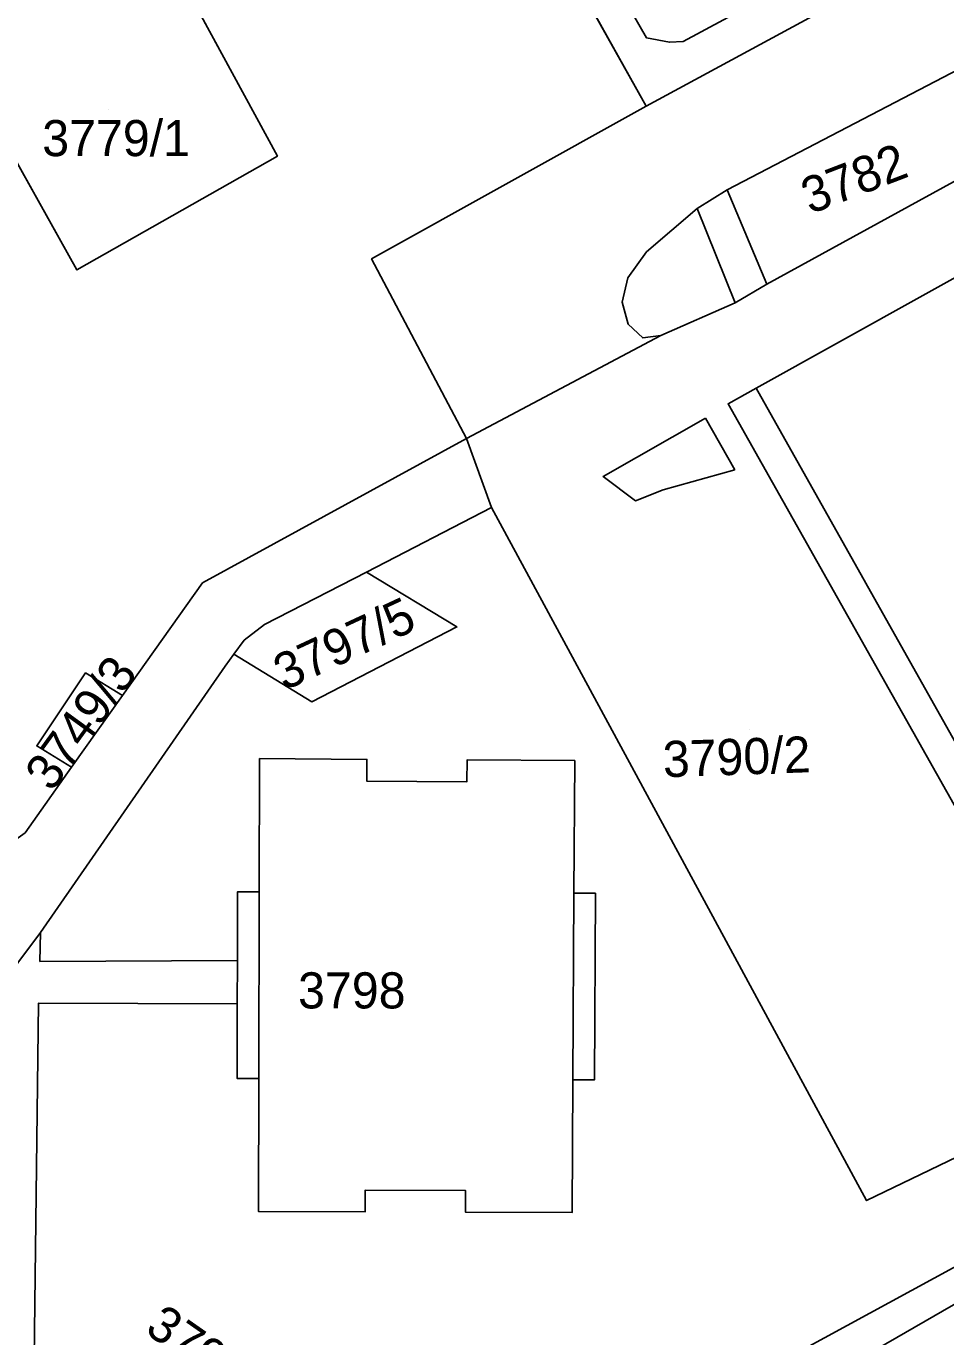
# Model space of a CAD drawing. Extents: x -262715 to -259381, y -1237238 to -1231182.
# Drawn here: x -261625 to -261574, y -1235504.5 to -1235432 of the extents above; entities that cross this region are included whole.
import ezdxf

# ---------------------------------------------------------------- set-up
doc = ezdxf.new("R2010")
doc.units = 0
for name, color, linetype in [('body_kn', 7, 'Continuous'), ('kladpar_druhypozemkov', 7, 'Continuous'), ('kladpar_hranice', 7, 'Continuous'), ('kladpar_parcelnecisla', 7, 'Continuous'), ('kladpar_plochy', 7, 'Continuous'), ('zappar_hrandruhpozemk', 7, 'Continuous')]:
    doc.layers.add(name, color=color, linetype=linetype)

msp = doc.modelspace()

# ---------------------------------------------------------------- linework, layer by layer
at = {"layer": 'body_kn'}
for p, q in [((-261590.61, -1235432.6), (-261590.61, -1235432.6)), ((-261589.35, -1235432.84), (-261589.35, -1235432.84)), ((-261588.58, -1235432.81), (-261588.58, -1235432.81)), ((-261590.63, -1235436.39), (-261590.63, -1235436.39)), ((-261611.05, -1235439.15), (-261611.05, -1235439.15)), ((-261586.15, -1235441.02), (-261586.15, -1235441.02)), ((-261586.15, -1235441.02), (-261586.15, -1235441.02)), ((-261587.8, -1235442.05), (-261587.8, -1235442.05)), ((-261590.61, -1235444.45), (-261590.61, -1235444.45)), ((-261605.84, -1235444.84), (-261605.84, -1235444.84)), ((-261622.16, -1235445.45), (-261622.16, -1235445.45)), ((-261591.65, -1235445.88), (-261591.65, -1235445.88)), ((-261583.96, -1235446.24), (-261583.96, -1235446.24)), ((-261591.96, -1235447.24), (-261591.96, -1235447.24)), ((-261585.7, -1235447.27), (-261585.7, -1235447.27)), ((-261585.7, -1235447.27), (-261585.7, -1235447.27)), ((-261591.63, -1235448.46), (-261591.63, -1235448.46)), ((-261590.82, -1235449.21), (-261590.82, -1235449.21)), ((-261589.82, -1235449.08), (-261589.82, -1235449.08)), ((-261584.55, -1235451.99), (-261584.55, -1235451.99)), ((-261584.55, -1235451.99), (-261584.55, -1235451.99)), ((-261586.1, -1235452.86), (-261586.1, -1235452.86)), ((-261587.34, -1235453.66), (-261587.34, -1235453.66)), ((-261587.34, -1235453.66), (-261587.34, -1235453.66)), ((-261600.58, -1235454.79), (-261600.58, -1235454.79)), ((-261600.58, -1235454.79), (-261600.58, -1235454.79)), ((-261593.02, -1235456.88), (-261593.02, -1235456.88)), ((-261585.72, -1235456.52), (-261585.72, -1235456.52)), ((-261589.69, -1235457.62), (-261589.69, -1235457.62)), ((-261591.22, -1235458.23), (-261591.22, -1235458.23)), ((-261599.2, -1235458.61), (-261599.2, -1235458.61)), ((-261615.2, -1235462.78), (-261615.2, -1235462.78)), ((-261606.13, -1235462.18), (-261606.13, -1235462.18)), ((-261606.13, -1235462.18), (-261606.13, -1235462.18)), ((-261611.77, -1235465.09), (-261611.77, -1235465.09)), ((-261601.11, -1235465.22), (-261601.11, -1235465.22)), ((-261612.89, -1235465.94), (-261612.89, -1235465.94)), ((-261612.89, -1235465.94), (-261612.89, -1235465.94)), ((-261613.47, -1235466.73), (-261613.47, -1235466.73)), ((-261613.47, -1235466.73), (-261613.47, -1235466.73)), ((-261621.68, -1235467.76), (-261621.68, -1235467.76)), ((-261613.95, -1235467.38), (-261613.95, -1235467.38)), ((-261619.63, -1235469.01), (-261619.63, -1235469.01)), ((-261619.63, -1235469.01), (-261619.63, -1235469.01)), ((-261609.14, -1235469.36), (-261609.14, -1235469.36)), ((-261624.38, -1235471.8), (-261624.38, -1235471.8)), ((-261622.45, -1235472.98), (-261622.45, -1235472.98)), ((-261622.45, -1235472.98), (-261622.45, -1235472.98)), ((-261612.04, -1235472.51), (-261612.04, -1235472.51)), ((-261606.1, -1235472.55), (-261606.1, -1235472.55)), ((-261600.55, -1235472.58), (-261600.55, -1235472.58)), ((-261594.59, -1235472.62), (-261594.59, -1235472.62)), ((-261594.59, -1235472.62), (-261594.59, -1235472.62)), ((-261606.11, -1235473.75), (-261606.11, -1235473.75)), ((-261600.56, -1235473.79), (-261600.56, -1235473.79)), ((-261613.26, -1235479.88), (-261613.26, -1235479.88)), ((-261612.06, -1235479.88), (-261612.06, -1235479.88)), ((-261594.64, -1235479.96), (-261594.64, -1235479.96)), ((-261594.64, -1235479.96), (-261594.64, -1235479.96)), ((-261593.44, -1235479.96), (-261593.44, -1235479.96)), ((-261624.18, -1235482.14), (-261624.18, -1235482.14)), ((-261624.18, -1235482.14), (-261624.18, -1235482.14)), ((-261624.21, -1235483.74), (-261624.21, -1235483.74)), ((-261613.27, -1235483.69), (-261613.27, -1235483.69)), ((-261624.29, -1235486.05), (-261624.29, -1235486.05)), ((-261613.28, -1235486.09), (-261613.28, -1235486.09)), ((-261613.28, -1235486.09), (-261613.28, -1235486.09)), ((-261613.29, -1235490.21), (-261613.29, -1235490.21)), ((-261612.09, -1235490.21), (-261612.09, -1235490.21)), ((-261612.09, -1235490.21), (-261612.09, -1235490.21)), ((-261594.69, -1235490.29), (-261594.69, -1235490.29)), ((-261593.49, -1235490.29), (-261593.49, -1235490.29)), ((-261606.19, -1235496.4), (-261606.19, -1235496.4)), ((-261600.64, -1235496.42), (-261600.64, -1235496.42)), ((-261612.11, -1235497.58), (-261612.11, -1235497.58)), ((-261606.19, -1235497.6), (-261606.19, -1235497.6)), ((-261600.64, -1235497.62), (-261600.64, -1235497.62)), ((-261594.74, -1235497.64), (-261594.74, -1235497.64)), ((-261578.43, -1235496.98), (-261578.43, -1235496.98))]:
    msp.add_line(p, q, dxfattribs=at)
at = {"layer": 'kladpar_druhypozemkov'}
for p, q in [((-261620.43, -1235436.55), (-261620.43, -1235436.55)), ((-261579.17, -1235439.45), (-261579.17, -1235439.45)), ((-261607.81, -1235465.47), (-261607.81, -1235465.47)), ((-261622.28, -1235469.9), (-261622.28, -1235469.9)), ((-261584.9, -1235470.88), (-261584.9, -1235470.88)), ((-261606.63, -1235484.59), (-261606.63, -1235484.59))]:
    msp.add_line(p, q, dxfattribs=at)
at = {"layer": 'kladpar_hranice'}
for p, q in [((-261601.11, -1235465.22), (-261606.13, -1235462.18)), ((-261606.13, -1235462.18), (-261601.11, -1235465.22)), ((-261609.14, -1235469.36), (-261601.11, -1235465.22)), ((-261601.11, -1235465.22), (-261609.14, -1235469.36)), ((-261613.47, -1235466.73), (-261612.89, -1235465.94)), ((-261613.47, -1235466.73), (-261609.14, -1235469.36)), ((-261609.14, -1235469.36), (-261613.47, -1235466.73)), ((-261619.63, -1235469.01), (-261622.45, -1235472.98))]:
    msp.add_line(p, q, dxfattribs=at)
for points in [[(-261622.45, -1235472.98), (-261625.03, -1235476.61), (-261628.14, -1235478.84), (-261629.4, -1235479.24), (-261630.36, -1235478.64), (-261640.86, -1235458.1), (-261642.97, -1235458.01), (-261657.24, -1235432.19), (-261682.17, -1235386.46), (-261704.58, -1235346.36)], [(-261621, -1235363.44), (-261613.72, -1235376.67), (-261614.79, -1235377.09), (-261612.55, -1235381.12), (-261619.28, -1235385.15), (-261590.63, -1235436.39), (-261605.84, -1235444.84), (-261600.58, -1235454.79)], [(-261572.37, -1235426.49), (-261590.63, -1235436.39), (-261619.28, -1235385.15), (-261612.55, -1235381.12), (-261611.37, -1235383.23), (-261614.32, -1235384.85), (-261615.45, -1235388.05), (-261608.63, -1235400.28), (-261607.9, -1235401.59), (-261603.52, -1235409.45), (-261602.3, -1235411.63), (-261595.3, -1235424.42), (-261594.21, -1235426.33), (-261590.61, -1235432.6), (-261589.35, -1235432.84), (-261588.58, -1235432.81), (-261573.71, -1235424.79)], [(-261573.71, -1235424.79), (-261588.58, -1235432.81), (-261589.35, -1235432.84), (-261590.61, -1235432.6), (-261594.21, -1235426.33)], [(-261618.58, -1235425.29), (-261611.05, -1235439.15), (-261622.16, -1235445.45), (-261629.84, -1235431.72), (-261618.58, -1235425.29)], [(-261611.05, -1235439.15), (-261618.58, -1235425.29), (-261629.84, -1235431.72), (-261622.16, -1235445.45), (-261611.05, -1235439.15)], [(-261572.86, -1235434.1), (-261586.15, -1235441.02), (-261587.8, -1235442.05), (-261590.61, -1235444.45), (-261591.65, -1235445.88), (-261591.96, -1235447.24), (-261591.63, -1235448.46), (-261590.82, -1235449.21), (-261589.82, -1235449.08), (-261600.58, -1235454.79), (-261605.84, -1235444.84), (-261590.63, -1235436.39), (-261572.37, -1235426.49)], [(-261549.95, -1235428.05), (-261540.84, -1235441.31), (-261537.2, -1235440.72), (-261534.21, -1235445.87), (-261536.49, -1235448.93), (-261525.23, -1235468.52), (-261530.91, -1235471.69), (-261551.91, -1235433.86), (-261584.55, -1235451.99), (-261586.1, -1235452.86), (-261564.9, -1235490.45), (-261578.43, -1235496.98), (-261599.2, -1235458.61), (-261600.58, -1235454.79), (-261589.82, -1235449.08), (-261585.7, -1235447.27), (-261583.96, -1235446.24), (-261569.98, -1235438.57), (-261567.38, -1235437.21), (-261549.95, -1235428.05)], [(-261572.86, -1235434.1), (-261569.98, -1235438.57), (-261583.96, -1235446.24), (-261585.7, -1235447.27), (-261589.82, -1235449.08), (-261590.82, -1235449.21), (-261591.63, -1235448.46), (-261591.96, -1235447.24), (-261591.65, -1235445.88), (-261590.61, -1235444.45), (-261587.8, -1235442.05), (-261586.15, -1235441.02), (-261572.86, -1235434.1)], [(-261551.91, -1235433.86), (-261530.91, -1235471.69), (-261545.55, -1235479.87), (-261556.44, -1235486), (-261563.37, -1235489.64), (-261564.9, -1235490.45), (-261586.1, -1235452.86), (-261584.55, -1235451.99), (-261551.91, -1235433.86)], [(-261659.4, -1235525.07), (-261656.04, -1235521.99), (-261653.08, -1235518.57), (-261653.75, -1235515.64), (-261654.44, -1235511.45), (-261647.56, -1235507.9), (-261641.51, -1235499.72), (-261638.05, -1235495.04), (-261634.8, -1235490.64), (-261628.14, -1235478.84), (-261625.03, -1235476.61), (-261622.45, -1235472.98), (-261619.63, -1235469.01), (-261615.2, -1235462.78), (-261600.58, -1235454.79), (-261599.2, -1235458.61), (-261606.13, -1235462.18), (-261611.77, -1235465.09), (-261612.89, -1235465.94), (-261613.47, -1235466.73), (-261613.95, -1235467.38), (-261624.18, -1235482.14), (-261626.7, -1235485.5), (-261630.5, -1235490.8)], [(-261600.58, -1235454.79), (-261615.2, -1235462.78), (-261619.63, -1235469.01)], [(-261606.13, -1235462.18), (-261599.2, -1235458.61), (-261578.43, -1235496.98), (-261564.9, -1235490.45), (-261563.37, -1235489.64), (-261556.44, -1235486), (-261554.15, -1235490.1), (-261591.64, -1235510.5), (-261613.2, -1235510.23), (-261616.54, -1235508.19), (-261623.33, -1235508.1), (-261624.56, -1235508.73), (-261624.29, -1235486.05), (-261613.28, -1235486.09)], [(-261612.89, -1235465.94), (-261611.77, -1235465.09), (-261606.13, -1235462.18)], [(-261613.28, -1235486.09), (-261613.29, -1235490.21), (-261612.09, -1235490.21), (-261612.11, -1235497.58), (-261606.19, -1235497.6), (-261606.19, -1235496.4), (-261600.64, -1235496.42), (-261600.64, -1235497.62), (-261594.74, -1235497.64), (-261594.69, -1235490.29), (-261593.49, -1235490.29), (-261593.44, -1235479.96), (-261594.64, -1235479.96), (-261594.59, -1235472.62), (-261600.55, -1235472.58), (-261600.56, -1235473.79), (-261606.11, -1235473.75), (-261606.1, -1235472.55), (-261612.04, -1235472.51), (-261612.06, -1235479.88), (-261613.26, -1235479.88), (-261613.27, -1235483.69), (-261624.21, -1235483.74), (-261624.18, -1235482.14), (-261613.95, -1235467.38), (-261613.47, -1235466.73)], [(-261622.45, -1235472.98), (-261624.38, -1235471.8), (-261621.68, -1235467.76), (-261619.63, -1235469.01)], [(-261619.63, -1235469.01), (-261621.68, -1235467.76), (-261624.38, -1235471.8), (-261622.45, -1235472.98)], [(-261594.59, -1235472.62), (-261594.64, -1235479.96), (-261593.44, -1235479.96), (-261593.49, -1235490.29), (-261594.69, -1235490.29), (-261594.74, -1235497.64), (-261600.64, -1235497.62), (-261600.64, -1235496.42), (-261606.19, -1235496.4), (-261606.19, -1235497.6), (-261612.11, -1235497.58), (-261612.09, -1235490.21), (-261613.29, -1235490.21), (-261613.28, -1235486.09), (-261613.27, -1235483.69), (-261613.26, -1235479.88), (-261612.06, -1235479.88), (-261612.04, -1235472.51), (-261606.1, -1235472.55), (-261606.11, -1235473.75), (-261600.56, -1235473.79), (-261600.55, -1235472.58), (-261594.59, -1235472.62)], [(-261627.04, -1235505.68), (-261626.7, -1235485.5), (-261624.18, -1235482.14)], [(-261624.18, -1235482.14), (-261624.21, -1235483.74), (-261613.27, -1235483.69), (-261613.28, -1235486.09), (-261624.29, -1235486.05), (-261624.56, -1235508.73)], [(-261598.62, -1235546.12), (-261598.58, -1235540.51), (-261597.56, -1235514.43), (-261597.97, -1235513.51), (-261598.89, -1235512.91), (-261591.64, -1235510.5), (-261554.15, -1235490.1)], [(-261564.19, -1235497.32), (-261585.2, -1235509.43), (-261593.78, -1235513.16), (-261594.77, -1235513.5), (-261595.41, -1235514.45), (-261594.9, -1235515.2), (-261595.94, -1235541.17), (-261596.4, -1235550.86)], [(-261558.51, -1235501.37), (-261554.22, -1235509.29), (-261585.2, -1235509.43), (-261564.19, -1235497.32), (-261561.21, -1235502.83), (-261558.51, -1235501.37)]]:
    msp.add_lwpolyline(points, dxfattribs=at)
at = {"layer": 'kladpar_plochy'}
for p, q in [((-261619.28, -1235385.15), (-261590.63, -1235436.39)), ((-261611.05, -1235439.15), (-261618.58, -1235425.29)), ((-261629.84, -1235431.72), (-261622.16, -1235445.45)), ((-261590.63, -1235436.39), (-261605.84, -1235444.84)), ((-261622.16, -1235445.45), (-261611.05, -1235439.15)), ((-261605.84, -1235444.84), (-261600.58, -1235454.79)), ((-261600.58, -1235454.79), (-261615.2, -1235462.78)), ((-261615.2, -1235462.78), (-261619.63, -1235469.01)), ((-261621.68, -1235467.76), (-261624.38, -1235471.8)), ((-261619.63, -1235469.01), (-261621.68, -1235467.76)), ((-261624.38, -1235471.8), (-261622.45, -1235472.98)), ((-261622.45, -1235472.98), (-261625.03, -1235476.61))]:
    msp.add_line(p, q, dxfattribs=at)
for points in [[(-261572.37, -1235426.49), (-261590.63, -1235436.39), (-261619.28, -1235385.15), (-261612.55, -1235381.12), (-261611.37, -1235383.23), (-261614.32, -1235384.85), (-261615.45, -1235388.05), (-261608.63, -1235400.28), (-261607.9, -1235401.59), (-261603.52, -1235409.45), (-261602.3, -1235411.63), (-261595.3, -1235424.42), (-261594.21, -1235426.33), (-261590.61, -1235432.6), (-261589.35, -1235432.84), (-261588.58, -1235432.81), (-261573.71, -1235424.79)], [(-261573.71, -1235424.79), (-261588.58, -1235432.81), (-261589.35, -1235432.84), (-261590.61, -1235432.6), (-261594.21, -1235426.33)], [(-261572.86, -1235434.1), (-261586.15, -1235441.02), (-261587.8, -1235442.05), (-261590.61, -1235444.45), (-261591.65, -1235445.88), (-261591.96, -1235447.24), (-261591.63, -1235448.46), (-261590.82, -1235449.21), (-261589.82, -1235449.08), (-261600.58, -1235454.79), (-261605.84, -1235444.84), (-261590.63, -1235436.39), (-261572.37, -1235426.49)], [(-261647.56, -1235507.9), (-261641.51, -1235499.72), (-261638.05, -1235495.04), (-261634.8, -1235490.64), (-261628.14, -1235478.84), (-261625.03, -1235476.61), (-261622.45, -1235472.98), (-261619.63, -1235469.01), (-261615.2, -1235462.78), (-261600.58, -1235454.79), (-261599.2, -1235458.61), (-261606.13, -1235462.18), (-261611.77, -1235465.09), (-261612.89, -1235465.94), (-261613.47, -1235466.73), (-261613.95, -1235467.38), (-261624.18, -1235482.14), (-261626.7, -1235485.5), (-261630.5, -1235490.8), (-261634.85, -1235497), (-261638.19, -1235501.76), (-261643.3, -1235509.03)], [(-261624.56, -1235508.73), (-261624.29, -1235486.05), (-261613.28, -1235486.09), (-261613.29, -1235490.21), (-261612.09, -1235490.21), (-261612.11, -1235497.58), (-261606.19, -1235497.6), (-261606.19, -1235496.4), (-261600.64, -1235496.42), (-261600.64, -1235497.62), (-261594.74, -1235497.64), (-261594.69, -1235490.29), (-261593.49, -1235490.29), (-261593.44, -1235479.96), (-261594.64, -1235479.96), (-261594.59, -1235472.62), (-261600.55, -1235472.58), (-261600.56, -1235473.79), (-261606.11, -1235473.75), (-261606.1, -1235472.55), (-261612.04, -1235472.51), (-261612.06, -1235479.88), (-261613.26, -1235479.88), (-261613.27, -1235483.69), (-261624.21, -1235483.74), (-261624.18, -1235482.14), (-261613.95, -1235467.38), (-261613.47, -1235466.73), (-261609.14, -1235469.36), (-261601.11, -1235465.22), (-261606.13, -1235462.18), (-261599.2, -1235458.61), (-261578.43, -1235496.98), (-261564.9, -1235490.45)], [(-261627.04, -1235505.68), (-261626.7, -1235485.5), (-261624.18, -1235482.14), (-261624.21, -1235483.74), (-261613.27, -1235483.69), (-261613.28, -1235486.09), (-261624.29, -1235486.05), (-261624.56, -1235508.73)], [(-261598.62, -1235546.12), (-261598.58, -1235540.51), (-261597.56, -1235514.43), (-261597.97, -1235513.51), (-261598.89, -1235512.91), (-261591.64, -1235510.5), (-261554.15, -1235490.1)], [(-261554.15, -1235490.1), (-261591.64, -1235510.5)], [(-261564.19, -1235497.32), (-261585.2, -1235509.43), (-261593.78, -1235513.16), (-261594.77, -1235513.5), (-261595.41, -1235514.45), (-261594.9, -1235515.2), (-261595.94, -1235541.17), (-261596.4, -1235550.86)]]:
    msp.add_lwpolyline(points, dxfattribs=at)
for points in [[(-261618.58, -1235425.29), (-261611.05, -1235439.15), (-261622.16, -1235445.45), (-261629.84, -1235431.72)], [(-261549.95, -1235428.05), (-261540.84, -1235441.31), (-261537.2, -1235440.72), (-261534.21, -1235445.87), (-261536.49, -1235448.93), (-261525.23, -1235468.52), (-261530.91, -1235471.69), (-261551.91, -1235433.86), (-261584.55, -1235451.99), (-261586.1, -1235452.86), (-261564.9, -1235490.45), (-261578.43, -1235496.98), (-261599.2, -1235458.61), (-261600.58, -1235454.79), (-261589.82, -1235449.08), (-261585.7, -1235447.27), (-261583.96, -1235446.24), (-261569.98, -1235438.57), (-261567.38, -1235437.21)], [(-261572.86, -1235434.1), (-261569.98, -1235438.57), (-261583.96, -1235446.24), (-261585.7, -1235447.27), (-261589.82, -1235449.08), (-261590.82, -1235449.21), (-261591.63, -1235448.46), (-261591.96, -1235447.24), (-261591.65, -1235445.88), (-261590.61, -1235444.45), (-261587.8, -1235442.05), (-261586.15, -1235441.02)], [(-261551.91, -1235433.86), (-261530.91, -1235471.69), (-261545.55, -1235479.87), (-261556.44, -1235486), (-261563.37, -1235489.64), (-261564.9, -1235490.45), (-261586.1, -1235452.86), (-261584.55, -1235451.99)], [(-261612.89, -1235465.94), (-261611.77, -1235465.09), (-261606.13, -1235462.18), (-261601.11, -1235465.22), (-261609.14, -1235469.36), (-261613.47, -1235466.73)], [(-261619.63, -1235469.01), (-261622.45, -1235472.98), (-261624.38, -1235471.8), (-261621.68, -1235467.76)], [(-261594.59, -1235472.62), (-261594.64, -1235479.96), (-261593.44, -1235479.96), (-261593.49, -1235490.29), (-261594.69, -1235490.29), (-261594.74, -1235497.64), (-261600.64, -1235497.62), (-261600.64, -1235496.42), (-261606.19, -1235496.4), (-261606.19, -1235497.6), (-261612.11, -1235497.58), (-261612.09, -1235490.21), (-261613.29, -1235490.21), (-261613.28, -1235486.09), (-261613.27, -1235483.69), (-261613.26, -1235479.88), (-261612.06, -1235479.88), (-261612.04, -1235472.51), (-261606.1, -1235472.55), (-261606.11, -1235473.75), (-261600.56, -1235473.79), (-261600.55, -1235472.58)], [(-261558.51, -1235501.37), (-261554.22, -1235509.29), (-261585.2, -1235509.43), (-261564.19, -1235497.32), (-261561.21, -1235502.83)]]:
    msp.add_lwpolyline(points, close=True, dxfattribs=at)
at = {"layer": 'zappar_hrandruhpozemk'}
for p, q in [((-261586.15, -1235441.02), (-261583.96, -1235446.24)), ((-261585.7, -1235447.27), (-261587.8, -1235442.05)), ((-261584.55, -1235451.99), (-261563.37, -1235489.64)), ((-261587.34, -1235453.66), (-261585.72, -1235456.52)), ((-261585.72, -1235456.52), (-261589.69, -1235457.62)), ((-261612.09, -1235490.21), (-261612.06, -1235479.88)), ((-261594.64, -1235479.96), (-261594.69, -1235490.29))]:
    msp.add_line(p, q, dxfattribs=at)
msp.add_lwpolyline([(-261589.69, -1235457.62), (-261591.22, -1235458.23), (-261593.02, -1235456.88), (-261587.34, -1235453.66)], dxfattribs=at)

# ---------------------------------------------------------------- texts
at = {"layer": 'kladpar_parcelnecisla'}
for s, p in [('3779/1', (-261624.078, -1235439.15)), ('3798', (-261609.909, -1235486.34))]:
    msp.add_text(s, height=2, dxfattribs=at).set_placement(p)
for s, rotation, p in [('3782', 21, (-261581.547, -1235442.38)), ('3797/5', 25, (-261610.65, -1235468.763)), ('3749/3', 54, (-261623.544, -1235474.409)), ('3790/2', 2, (-261589.675, -1235473.545)), ('3799/2', 325, (-261618.463, -1235504.256))]:
    msp.add_text(s, height=2, rotation=rotation, dxfattribs=at).set_placement(p)

doc.saveas('drawing.dxf')
